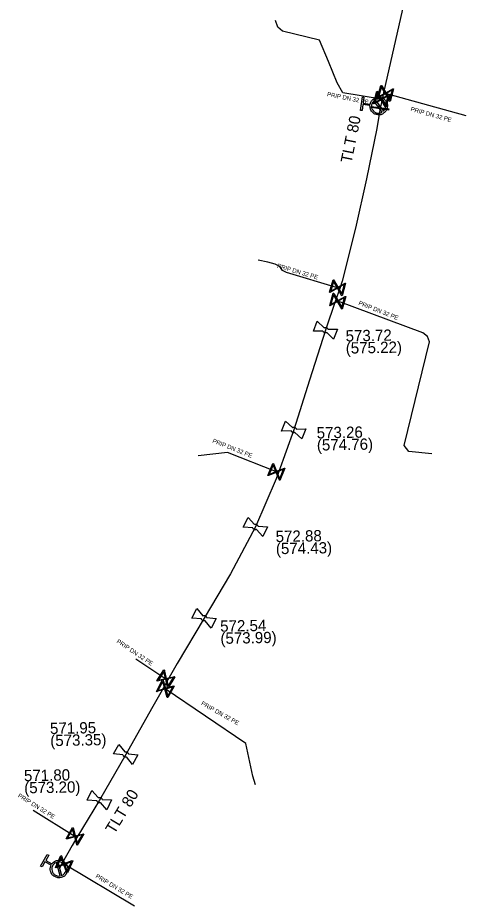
# Model space of a CAD drawing. Extents: x -643842 to -636370, y -1119190 to -1110210.
# Drawn here: x -642125.9 to -642074.2, y -1114025.6 to -1113923.1 of the extents above; entities that cross this region are included whole.
import ezdxf

# ---------------------------------------------------------------- set-up
doc = ezdxf.new("R2010")
doc.units = 0
for name, color, linetype in [('22', 7, 'Continuous'), ('Default', 7, 'Continuous'), ('Level 16', 7, 'Continuous'), ('Level 20', 7, 'Continuous'), ('Level 21', 7, 'Continuous'), ('Level 23', 7, 'Continuous'), ('Level 27', 7, 'Continuous'), ('Level 28', 7, 'Continuous'), ('Level 33', 7, 'Continuous')]:
    doc.layers.add(name, color=color, linetype=linetype)

msp = doc.modelspace()

# ---------------------------------------------------------------- linework, layer by layer
at = {"layer": 'Default'}
for points in [[(-642085.25, -1113933.07), (-642085.18, -1113932.72), (-642084.88, -1113932.5), (-642084.55, -1113932.25), (-642084.14, -1113932.31), (-642083.73, -1113932.37), (-642083.48, -1113932.7), (-642083.23, -1113933.03), (-642083.29, -1113933.44), (-642083.35, -1113933.85), (-642083.68, -1113934.1), (-642084.01, -1113934.35), (-642084.42, -1113934.29), (-642084.83, -1113934.23), (-642085.08, -1113933.9), (-642085.3, -1113933.61), (-642085.28, -1113933.25)], [(-642083.72, -1113933.89), (-642083.52, -1113933.7), (-642083.48, -1113933.41), (-642083.43, -1113933.08), (-642083.63, -1113932.81), (-642083.84, -1113932.54), (-642084.17, -1113932.5), (-642084.46, -1113932.46), (-642084.7, -1113932.6)], [(-642084.84, -1113932.71), (-642085.05, -1113932.9), (-642085.09, -1113933.19), (-642085.13, -1113933.52), (-642084.93, -1113933.79), (-642084.73, -1113934.06), (-642084.39, -1113934.11), (-642084.1, -1113934.15), (-642083.86, -1113934)], [(-642090.56, -1113958.86), (-642090.51, -1113958.84), (-642090.46, -1113958.83), (-642090.37, -1113958.82), (-642090.3, -1113958.85), (-642090.22, -1113958.88), (-642090.17, -1113958.94), (-642090.13, -1113958.99), (-642090.12, -1113959.04)], [(-642090.26, -1113959.42), (-642090.31, -1113959.44), (-642090.36, -1113959.45), (-642090.45, -1113959.46), (-642090.52, -1113959.43), (-642090.6, -1113959.4), (-642090.65, -1113959.33), (-642090.69, -1113959.29), (-642090.71, -1113959.24)], [(-642094.22, -1113970.37), (-642094.17, -1113970.35), (-642094.12, -1113970.34), (-642094.03, -1113970.33), (-642093.96, -1113970.36), (-642093.88, -1113970.39), (-642093.83, -1113970.45), (-642093.79, -1113970.5), (-642093.78, -1113970.55)], [(-642093.92, -1113970.93), (-642093.97, -1113970.95), (-642094.02, -1113970.96), (-642094.11, -1113970.97), (-642094.18, -1113970.94), (-642094.26, -1113970.91), (-642094.31, -1113970.84), (-642094.35, -1113970.8), (-642094.37, -1113970.75)], [(-642098.6, -1113981.55), (-642098.56, -1113981.53), (-642098.5, -1113981.53), (-642098.42, -1113981.52), (-642098.34, -1113981.56), (-642098.27, -1113981.6), (-642098.22, -1113981.66), (-642098.19, -1113981.71), (-642098.18, -1113981.76)], [(-642098.36, -1113982.13), (-642098.41, -1113982.15), (-642098.46, -1113982.15), (-642098.54, -1113982.16), (-642098.62, -1113982.12), (-642098.69, -1113982.08), (-642098.74, -1113982.01), (-642098.77, -1113981.97), (-642098.78, -1113981.92)], [(-642104.28, -1113992.65), (-642104.33, -1113992.67), (-642104.39, -1113992.67), (-642104.47, -1113992.68), (-642104.54, -1113992.64), (-642104.62, -1113992.6), (-642104.66, -1113992.53), (-642104.69, -1113992.48), (-642104.7, -1113992.43)], [(-642104.52, -1113992.07), (-642104.47, -1113992.05), (-642104.42, -1113992.05), (-642104.33, -1113992.04), (-642104.26, -1113992.08), (-642104.18, -1113992.12), (-642104.14, -1113992.19), (-642104.11, -1113992.24), (-642104.1, -1113992.29)], [(-642113.32, -1114008.36), (-642113.37, -1114008.38), (-642113.42, -1114008.38), (-642113.51, -1114008.38), (-642113.58, -1114008.34), (-642113.65, -1114008.3), (-642113.7, -1114008.23), (-642113.73, -1114008.19), (-642113.74, -1114008.13)], [(-642113.54, -1114007.78), (-642113.49, -1114007.76), (-642113.44, -1114007.76), (-642113.35, -1114007.76), (-642113.28, -1114007.8), (-642113.21, -1114007.84), (-642113.16, -1114007.91), (-642113.13, -1114007.95), (-642113.12, -1114008.01)], [(-642116.32, -1114013.62), (-642116.37, -1114013.64), (-642116.43, -1114013.64), (-642116.51, -1114013.65), (-642116.59, -1114013.61), (-642116.66, -1114013.58), (-642116.71, -1114013.5), (-642116.74, -1114013.46), (-642116.75, -1114013.41)], [(-642116.58, -1114013.04), (-642116.53, -1114013.02), (-642116.47, -1114013.02), (-642116.39, -1114013.01), (-642116.31, -1114013.05), (-642116.24, -1114013.08), (-642116.19, -1114013.15), (-642116.16, -1114013.2), (-642116.15, -1114013.25)], [(-642121.93, -1114020.69), (-642121.72, -1114020.4), (-642121.37, -1114020.3), (-642120.97, -1114020.2), (-642120.61, -1114020.4), (-642120.25, -1114020.61), (-642120.14, -1114021.01), (-642120.04, -1114021.41), (-642120.24, -1114021.77), (-642120.45, -1114022.13), (-642120.85, -1114022.24), (-642121.25, -1114022.34), (-642121.61, -1114022.14), (-642121.97, -1114021.93), (-642122.08, -1114021.53), (-642122.17, -1114021.18), (-642122.02, -1114020.85)], [(-642121.41, -1114020.51), (-642121.67, -1114020.61), (-642121.82, -1114020.87), (-642121.99, -1114021.16), (-642121.9, -1114021.48), (-642121.81, -1114021.81), (-642121.52, -1114021.98), (-642121.26, -1114022.12), (-642120.99, -1114022.08)], [(-642120.81, -1114022.03), (-642120.55, -1114021.93), (-642120.41, -1114021.68), (-642120.24, -1114021.38), (-642120.33, -1114021.06), (-642120.42, -1114020.73), (-642120.71, -1114020.57), (-642120.96, -1114020.42), (-642121.23, -1114020.46)]]:
    msp.add_open_spline(points, degree=3, dxfattribs=at)
at = {"layer": 'Level 16'}
for points in [[(-642084.41, -1113932.36), (-642084.01, -1113930.92), (-642083.95, -1113930.93), (-642083.89, -1113931.05), (-642083.47, -1113931.78), (-642082.63, -1113931.3), (-642082.57, -1113931.32), (-642082.97, -1113932.76), (-642083.03, -1113932.75), (-642083.51, -1113931.9), (-642084.24, -1113932.31), (-642084.35, -1113932.38), (-642084.41, -1113932.36)], [(-642084.28, -1113932.23), (-642083.55, -1113931.82), (-642083.96, -1113931.09), (-642084.28, -1113932.23)], [(-642082.7, -1113931.44), (-642083.43, -1113931.86), (-642083.02, -1113932.59), (-642082.7, -1113931.44)], [(-642084.88, -1113933.04), (-642084.48, -1113931.6), (-642084.42, -1113931.61), (-642084.36, -1113931.73), (-642083.94, -1113932.46), (-642083.1, -1113931.98), (-642083.04, -1113932), (-642083.44, -1113933.44), (-642083.5, -1113933.43), (-642083.98, -1113932.58), (-642084.71, -1113932.99), (-642084.82, -1113933.06), (-642084.88, -1113933.04)], [(-642084.75, -1113932.91), (-642084.02, -1113932.5), (-642084.43, -1113931.77), (-642084.75, -1113932.91)], [(-642083.17, -1113932.12), (-642083.9, -1113932.54), (-642083.49, -1113933.27), (-642083.17, -1113932.12)], [(-642085.09, -1113933.34), (-642083.11, -1113933.64), (-642083.13, -1113933.76), (-642085.11, -1113933.46), (-642085.09, -1113933.34)], [(-642089.93, -1113954.77), (-642089.53, -1113953.33), (-642089.47, -1113953.34), (-642089.41, -1113953.46), (-642088.99, -1113954.19), (-642088.15, -1113953.71), (-642088.09, -1113953.73), (-642088.49, -1113955.17), (-642088.55, -1113955.16), (-642089.03, -1113954.31), (-642089.76, -1113954.72), (-642089.87, -1113954.79), (-642089.93, -1113954.77)], [(-642089.8, -1113954.64), (-642089.07, -1113954.23), (-642089.48, -1113953.5), (-642089.8, -1113954.64)], [(-642088.22, -1113953.85), (-642088.95, -1113954.27), (-642088.54, -1113955), (-642088.22, -1113953.85)], [(-642089.92, -1113956.31), (-642089.52, -1113954.87), (-642089.46, -1113954.88), (-642089.4, -1113955), (-642088.98, -1113955.73), (-642088.14, -1113955.25), (-642088.08, -1113955.27), (-642088.48, -1113956.71), (-642088.54, -1113956.7), (-642089.02, -1113955.85), (-642089.75, -1113956.26), (-642089.86, -1113956.33), (-642089.92, -1113956.31)], [(-642089.79, -1113956.18), (-642089.06, -1113955.77), (-642089.47, -1113955.04), (-642089.79, -1113956.18)], [(-642088.21, -1113955.39), (-642088.94, -1113955.81), (-642088.53, -1113956.54), (-642088.21, -1113955.39)], [(-642097.04, -1113975.89), (-642096.47, -1113974.5), (-642096.41, -1113974.53), (-642096.36, -1113974.65), (-642096.04, -1113975.42), (-642095.14, -1113975.04), (-642095.08, -1113975.07), (-642095.65, -1113976.46), (-642095.71, -1113976.43), (-642096.08, -1113975.54), (-642096.86, -1113975.86), (-642096.98, -1113975.92), (-642097.04, -1113975.89)], [(-642096.89, -1113975.78), (-642096.12, -1113975.46), (-642096.44, -1113974.68), (-642096.89, -1113975.78)], [(-642095.23, -1113975.17), (-642096, -1113975.5), (-642095.68, -1113976.28), (-642095.23, -1113975.17)], [(-642109.82, -1113999.59), (-642109.03, -1113998.32), (-642108.97, -1113998.35), (-642108.95, -1113998.48), (-642108.76, -1113999.3), (-642107.81, -1113999.08), (-642107.76, -1113999.11), (-642108.55, -1114000.38), (-642108.61, -1114000.35), (-642108.82, -1113999.4), (-642109.64, -1113999.59), (-642109.77, -1113999.62), (-642109.82, -1113999.59)], [(-642109.66, -1113999.5), (-642108.84, -1113999.32), (-642109.03, -1113998.5), (-642109.66, -1113999.5)], [(-642109.89, -1114000.8), (-642109.17, -1113999.48), (-642109.11, -1113999.51), (-642109.08, -1113999.64), (-642108.84, -1114000.44), (-642107.91, -1114000.17), (-642107.85, -1114000.2), (-642108.57, -1114001.52), (-642108.63, -1114001.49), (-642108.9, -1114000.55), (-642109.71, -1114000.79), (-642109.83, -1114000.83), (-642109.89, -1114000.8)], [(-642109.73, -1114000.71), (-642108.93, -1114000.47), (-642109.16, -1113999.67), (-642109.73, -1114000.71)], [(-642107.92, -1113999.19), (-642108.74, -1113999.38), (-642108.55, -1114000.2), (-642107.92, -1113999.19)], [(-642108.01, -1114000.29), (-642108.82, -1114000.53), (-642108.58, -1114001.33), (-642108.01, -1114000.29)], [(-642120.3, -1114017.78), (-642119.54, -1114016.48), (-642119.48, -1114016.52), (-642119.45, -1114016.64), (-642119.24, -1114017.45), (-642118.3, -1114017.21), (-642118.24, -1114017.24), (-642119, -1114018.54), (-642119.06, -1114018.5), (-642119.3, -1114017.56), (-642120.11, -1114017.78), (-642120.24, -1114017.81), (-642120.3, -1114017.78)], [(-642120.14, -1114017.69), (-642119.32, -1114017.48), (-642119.54, -1114016.67), (-642120.14, -1114017.69)], [(-642118.4, -1114017.33), (-642119.22, -1114017.54), (-642119, -1114018.35), (-642118.4, -1114017.33)], [(-642121.51, -1114021.1), (-642120.9, -1114019.73), (-642120.84, -1114019.76), (-642120.8, -1114019.88), (-642120.5, -1114020.66), (-642119.59, -1114020.31), (-642119.53, -1114020.34), (-642120.14, -1114021.71), (-642120.2, -1114021.68), (-642120.55, -1114020.78), (-642121.33, -1114021.08), (-642121.45, -1114021.13), (-642121.51, -1114021.1)], [(-642121.36, -1114020.99), (-642120.58, -1114020.69), (-642120.88, -1114019.91), (-642121.36, -1114020.99)], [(-642119.68, -1114020.44), (-642120.46, -1114020.74), (-642120.16, -1114021.53), (-642119.68, -1114020.44)]]:
    msp.add_lwpolyline(points, dxfattribs=at)
at = {"layer": 'Level 21'}
for points in [[(-642074.34, -1113889.18), (-642074.86, -1113892.14), (-642075.39, -1113895.09), (-642076.22, -1113898.74), (-642077.41, -1113904), (-642083.72, -1113931.79), (-642083.89, -1113932.54), (-642084.08, -1113933.38), (-642084.11, -1113933.55)], [(-642084.11, -1113933.55), (-642084.5, -1113935.88), (-642085.67, -1113941.7), (-642086.93, -1113947.39), (-642088.49, -1113953.51), (-642088.77, -1113954.34), (-642089.24, -1113955.71), (-642090.41, -1113959.14), (-642092.25, -1113964.91), (-642094.07, -1113970.65), (-642095.82, -1113975.56), (-642096.08, -1113976.28), (-642098.48, -1113981.84), (-642101.37, -1113987.24), (-642104.4, -1113992.36), (-642107.48, -1113997.57), (-642108.57, -1113999.47), (-642109.08, -1114000.37), (-642110.47, -1114002.8), (-642113.43, -1114008.07), (-642116.45, -1114013.33), (-642119.06, -1114017.63), (-642119.61, -1114018.55), (-642120.74, -1114020.6), (-642121.11, -1114021.27)]]:
    msp.add_lwpolyline(points, dxfattribs=at)
at = {"layer": 'Level 23'}
for points in [[(-642083.89, -1113932.54), (-642083.96, -1113932.52), (-642088.4, -1113931.78), (-642089.05, -1113930.64), (-642090.07, -1113928.18), (-642091.08, -1113925.71), (-642095.36, -1113924.68), (-642095.9, -1113924.22), (-642096.15, -1113923.43)], [(-642074.19, -1113934.43), (-642083.49, -1113931.84), (-642083.72, -1113931.79)], [(-642084.08, -1113933.38), (-642084.28, -1113933.3)], [(-642088.77, -1113954.34), (-642089.01, -1113954.25), (-642094.89, -1113952.51), (-642095.35, -1113952.27), (-642095.66, -1113951.79), (-642096.22, -1113951.54), (-642097.04, -1113951.31), (-642098.18, -1113951.09)], [(-642078.17, -1113973.39), (-642080.79, -1113973.13), (-642081.33, -1113972.44), (-642078.44, -1113960.5), (-642078.66, -1113959.89), (-642079.2, -1113959.47), (-642089, -1113955.79), (-642089.24, -1113955.71)], [(-642095.82, -1113975.56), (-642096.06, -1113975.48), (-642101.71, -1113973.26), (-642105.06, -1113973.63)], [(-642112.24, -1113997.04), (-642108.79, -1113999.35), (-642108.57, -1113999.47)], [(-642098.47, -1114011.56), (-642098.79, -1114010.57), (-642099.59, -1114006.8), (-642108.87, -1114000.5), (-642109.08, -1114000.37)], [(-642124.1, -1114014.51), (-642119.27, -1114017.51), (-642119.06, -1114017.63)], [(-642112.41, -1114025.57), (-642120.52, -1114020.72), (-642120.74, -1114020.6)]]:
    msp.add_lwpolyline(points, dxfattribs=at)
at = {"layer": 'Level 28'}
for points in [[(-642091.8, -1113959.27), (-642091.35, -1113958.11), (-642090.56, -1113958.86)], [(-642090.12, -1113959.04), (-642089.02, -1113959.01), (-642089.47, -1113960.17), (-642090.26, -1113959.42)], [(-642090.71, -1113959.24), (-642091.8, -1113959.27)], [(-642095.46, -1113970.78), (-642095.01, -1113969.62), (-642094.22, -1113970.37)], [(-642094.37, -1113970.75), (-642095.46, -1113970.78)], [(-642093.78, -1113970.55), (-642092.68, -1113970.52), (-642093.13, -1113971.68), (-642093.92, -1113970.93)], [(-642099.88, -1113981.85), (-642099.33, -1113980.73), (-642098.6, -1113981.55)], [(-642098.78, -1113981.92), (-642099.88, -1113981.85)], [(-642098.18, -1113981.76), (-642097.08, -1113981.83), (-642097.63, -1113982.95), (-642098.36, -1113982.13)], [(-642105.8, -1113992.34), (-642105.23, -1113991.23), (-642104.52, -1113992.07)], [(-642104.7, -1113992.43), (-642105.8, -1113992.34)], [(-642104.1, -1113992.29), (-642103, -1113992.38), (-642103.57, -1113993.49), (-642104.28, -1113992.65)], [(-642114.83, -1114008.01), (-642114.22, -1114006.92), (-642113.54, -1114007.78)], [(-642113.74, -1114008.13), (-642114.83, -1114008.01)], [(-642113.12, -1114008.01), (-642112.03, -1114008.13), (-642112.64, -1114009.22), (-642113.32, -1114008.36)], [(-642117.85, -1114013.35), (-642117.31, -1114012.22), (-642116.58, -1114013.04)], [(-642116.75, -1114013.41), (-642117.85, -1114013.35)], [(-642116.15, -1114013.25), (-642115.05, -1114013.31), (-642115.59, -1114014.44), (-642116.32, -1114013.62)]]:
    msp.add_lwpolyline(points, dxfattribs=at)
at = {"layer": 'Level 33'}
for points in [[(-642085.28, -1113933.25), (-642086.09, -1113933.14), (-642086.19, -1113933.82), (-642086.37, -1113933.8), (-642086.15, -1113932.25), (-642085.97, -1113932.28), (-642086.07, -1113932.96), (-642085.25, -1113933.07)], [(-642083.86, -1113934), (-642084.84, -1113932.71)], [(-642084.7, -1113932.6), (-642083.72, -1113933.89)], [(-642122.02, -1114020.85), (-642122.73, -1114020.45), (-642123.07, -1114021.04), (-642123.23, -1114020.95), (-642122.46, -1114019.6), (-642122.3, -1114019.69), (-642122.64, -1114020.29), (-642121.93, -1114020.69)], [(-642120.99, -1114022.08), (-642121.41, -1114020.51)], [(-642121.23, -1114020.46), (-642120.81, -1114022.03)]]:
    msp.add_lwpolyline(points, dxfattribs=at)

# ---------------------------------------------------------------- texts
at = {"layer": '22'}
for rotation, p in [(348.8627, (-642090.26, -1113932.16)), (344.4378, (-642080.64, -1113933.86)), (343.5156, (-642096.01, -1113951.93)), (338.4107, (-642086.65, -1113956.2)), (338.5491, (-642103.48, -1113972.1)), (326.1964, (-642114.53, -1113995.15)), (330.6867, (-642104.79, -1114002.33)), (328.1564, (-642125.91, -1114012.95)), (329.1189, (-642116.96, -1114022.24))]:
    msp.add_text('PRIP DN 32 PE', height=0.5, rotation=rotation, dxfattribs=at).set_placement(p)
at = {"layer": 'Level 20'}
for rotation, p in [(78.6365, (-642087.41, -1113939.96)), (58.7416, (-642114.74, -1114017.32))]:
    msp.add_text('TLT 80', height=1.3, rotation=rotation, dxfattribs=at).set_placement(p)
at = {"layer": 'Level 27'}
for s, p in [('573.72', (-642088.08, -1113960.45)), ('(575.22)', (-642088.06, -1113961.85)), ('573.26', (-642091.41, -1113971.63)), ('(574.76)', (-642091.39, -1113973.03)), ('572.88', (-642096.14, -1113983.58)), ('(574.43)', (-642096.11, -1113984.98)), ('572.54', (-642102.53, -1113993.92)), ('(573.99)', (-642102.5, -1113995.32)), ('571.95', (-642122.14, -1114005.71)), ('(573.35)', (-642122.11, -1114007.11)), ('571.80', (-642125.14, -1114011.16)), ('(573.20)', (-642125.11, -1114012.56))]:
    msp.add_text(s, height=1.3, rotation=1, dxfattribs=at).set_placement(p)

doc.saveas('drawing.dxf')
